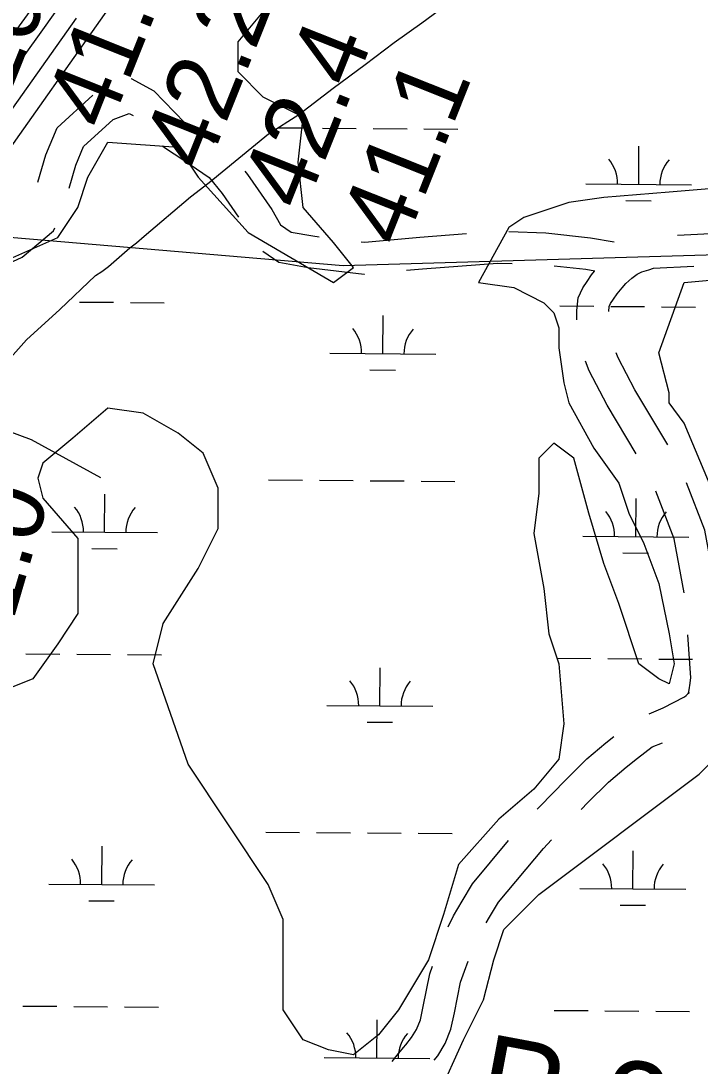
# Model space of a CAD drawing. Extents: x 3271442 to 3309282, y 752266 to 777610.
# Drawn here: x 3290138 to 3290779, y 762104 to 763091 of the extents above; entities that cross this region are included whole.
import ezdxf

# ---------------------------------------------------------------- set-up
doc = ezdxf.new("R2010")
doc.units = 0
for name, color, linetype in [('V-RIVR-RANG', 7, 'Continuous'), ('V-RIVR-RANG-IDEN', 7, 'Continuous'), ('V-ROAD-CNTR', 7, 'Continuous'), ('V-RRAP-FSHR', 7, 'Continuous'), ('V-SITE-VEGE', 7, 'Continuous'), ('V-TOPO-MAJR', 7, 'Continuous'), ('V-TOPO-MINR', 7, 'Continuous'), ('V-UTIL-LINE', 7, 'Continuous'), ('V-WETL-SWMP', 7, 'Continuous')]:
    doc.layers.add(name, color=color, linetype=linetype)

msp = doc.modelspace()

# ---------------------------------------------------------------- linework, layer by layer
at = {"layer": 'V-ROAD-CNTR'}
msp.add_line((3290758.02, 762888.39), (3290857.89, 762893.42), dxfattribs=at)
for points in [[(3290241.85, 763036.44), (3290241.88, 763036.45), (3290263.16, 763024.93), (3290292.34, 762994.49), (3290308.22, 762984.26), (3290320.33, 762976.01)], [(3290153.72, 762938.62), (3290161.04, 762964.47), (3290171.81, 762989.84), (3290205.43, 763020.58)], [(3290183.27, 762932.84), (3290189.4, 762954.49), (3290196.87, 762972.11), (3290224.91, 762997.75), (3290239.77, 763003.48), (3290243.66, 763001.37)], [(3290271.53, 762972.84), (3290273.12, 762971.18), (3290291.65, 762959.25), (3290315.32, 762943.11), (3290327.67, 762927.8), (3290343.31, 762905.37)], [(3290349.18, 762948.92), (3290351.68, 762945.81), (3290374.68, 762912.83), (3290382.72, 762898.26), (3290392.92, 762891.33), (3290413.38, 762887.71), (3290419.38, 762886.98)], [(3290084.39, 762847.12), (3290111.95, 762855.44), (3290138.89, 762867.66), (3290168.54, 762892.65), (3290169.59, 762895.3)], [(3290459.09, 762882.14), (3290462.45, 762881.73), (3290514.45, 762886.61), (3290558.7, 762890.02)], [(3290598.61, 762891.83), (3290633.45, 762890.65), (3290675.62, 762886), (3290697.98, 762882.11)], [(3290366.13, 762873.27), (3290381.38, 762862.91), (3290408.95, 762858.03), (3290462.03, 762851.55), (3290462.12, 762851.56)], [(3290501.94, 762855.3), (3290517.01, 762856.72), (3290587.79, 762862.18), (3290601.65, 762861.71)], [(3290641.57, 762859.57), (3290671.4, 762856.28), (3290679.72, 762854.84)], [(3290662.82, 762808.47), (3290662.86, 762817.49), (3290664.26, 762829.37), (3290668.58, 762838.81), (3290672.62, 762844.7), (3290676.77, 762850.97), (3290679.64, 762854.44)], [(3290692.94, 762816.42), (3290693.5, 762821.17), (3290694.78, 762823.97), (3290697.5, 762827.92), (3290700.92, 762833.09), (3290705.61, 762838.77), (3290709.25, 762842.87), (3290714.7, 762847.78), (3290719.8, 762851.64), (3290724.32, 762853.88), (3290730.82, 762855.6), (3290735.27, 762857.21), (3290773.28, 762859.12)], [(3290748.97, 762690.41), (3290717.65, 762742.55), (3290701.84, 762772.61), (3290700.05, 762777.49)], [(3290212.99, 762659.44), (3290147.5, 762695.3), (3290094.85, 762714.57), (3290038.39, 762738.07), (3290011.58, 762751.5), (3289984.56, 762767.21)], [(3290718.98, 762682.07), (3290691.49, 762727.83), (3290674.36, 762760.4), (3290670.98, 762769.61)], [(3290764.27, 762550.83), (3290754.73, 762601.68), (3290737.37, 762646.7)], [(3290793.31, 762558.72), (3290783.71, 762609.91), (3290766.48, 762654.61)], [(3290731.21, 762436.47), (3290744.45, 762441.93), (3290764.54, 762452.49), (3290766.17, 762453.8), (3290768.12, 762455.62), (3290768.82, 762456.5), (3290768.24, 762455.44), (3290769.28, 762461.11), (3290769.76, 762463.14), (3290770.55, 762470.4), (3290767.84, 762511.04)], [(3290625.35, 762346.27), (3290627.92, 762348.92), (3290652.1, 762373.87), (3290672.46, 762393.84), (3290690.27, 762409.05), (3290697.74, 762415.11)], [(3290666.9, 762346.03), (3290673.38, 762352.72), (3290692.73, 762371.71), (3290709.46, 762385.99), (3290720.02, 762394.56), (3290734.15, 762405.23), (3290743.65, 762409.15)], [(3290541.42, 762235.14), (3290546.46, 762245.57), (3290554.37, 762259.59), (3290564.25, 762275.95), (3290598.42, 762316.73)], [(3290577.24, 762239.07), (3290580.28, 762244.45), (3290588.73, 762258.46), (3290631.38, 762309.35), (3290639.07, 762317.3)], [(3290528.15, 762109.3), (3290531.42, 762113.34), (3290538.32, 762124.89), (3290543.85, 762138.42), (3290547.19, 762154.07), (3290552.85, 762182.85), (3290556.65, 762193.2), (3290560.2, 762202.93)], [(3290488.28, 762108.03), (3290492.96, 762113.92), (3290499.09, 762121.21), (3290501.18, 762123.66), (3290506.75, 762130.55), (3290511.41, 762138.34), (3290515.07, 762147.29), (3290517.8, 762160.09), (3290523.87, 762190.97), (3290526.48, 762198.06)]]:
    msp.add_lwpolyline(points, dxfattribs=at)
at = {"layer": 'V-RRAP-FSHR'}
msp.add_spline([(3289175.29, 762139.24), (3289199.42, 762153.42), (3289238.78, 762167.31), (3289290.78, 762181.41), (3289361.33, 762211.47), (3289422.74, 762245.58), (3289515.55, 762307.77), (3289579.91, 762382.16), (3289624.81, 762451.54), (3289672.32, 762536.12), (3289709.18, 762613.43), (3289742.72, 762696.07), (3289778.16, 762754.9), (3289819.53, 762799.05), (3289911.37, 762921.92), (3289994.15, 763031.19), (3290081.23, 763125.2), (3290188.83, 763225.81), (3290291.39, 763333.07), (3290344.49, 763399.52), (3290388.71, 763467.2), (3290474.09, 763575.32), (3290571.03, 763693.18), (3290669.81, 763810.12), (3290775.65, 763894.02), (3290904.09, 763991.91), (3291011.39, 764077.28), (3291099.77, 764130.44), (3291153.65, 764153.45), (3291210.45, 764195.78), (3291300.74, 764249.03), (3291400.46, 764351.43), (3291483.31, 764483.33), (3291547.71, 764562.33), (3291620.77, 764622.94), (3291661.95, 764638.83), (3291706.23, 764608.33), (3291755.42, 764603.5), (3291805.88, 764628.53)], degree=3, dxfattribs=at)
at = {"layer": 'V-SITE-VEGE'}
for points in [[(3290286.09, 762971.59), (3290305.02, 762943.16), (3290352.36, 762891.05), (3290432.82, 762843.68), (3290451.76, 762857.9), (3290432.82, 762881.58), (3290404.42, 762914.74), (3290399.69, 762957.38), (3290404.42, 763000.01), (3290366.56, 763018.96), (3290342.89, 763042.64), (3290342.89, 763071.07), (3290366.56, 763099.49)], [(3289424.62, 762090.48), (3289457.75, 762118.91), (3289524.02, 762166.28), (3289613.95, 762227.86), (3289699.15, 762308.39), (3289774.89, 762388.92), (3289822.22, 762445.77), (3289841.15, 762488.4), (3289879.02, 762554.72), (3289888.49, 762578.41), (3289912.15, 762639.99), (3289954.75, 762696.83), (3289987.89, 762729.99), (3290011.56, 762772.63), (3290021.02, 762820), (3290039.95, 762838.95), (3290087.29, 762857.9), (3290129.89, 762867.37), (3290172.49, 762886.32), (3290191.42, 762914.74), (3290200.89, 762943.16), (3290219.82, 762976.32), (3290286.09, 762971.59)], [(3290863.56, 762938.43), (3290749.96, 762928.95), (3290688.43, 762924.21), (3290655.29, 762919.48), (3290612.69, 762905.26), (3290598.49, 762895.79), (3290570.09, 762843.68), (3290603.23, 762838.95), (3290631.63, 762824.73), (3290641.09, 762815.26), (3290645.83, 762801.05), (3290645.83, 762782.1), (3290650.56, 762748.94), (3290655.29, 762729.99), (3290678.96, 762687.36), (3290702.63, 762654.2), (3290712.09, 762625.78), (3290726.29, 762597.35), (3290740.49, 762559.46), (3290749.96, 762512.08), (3290754.69, 762483.66), (3290749.96, 762464.71), (3290740.49, 762469.45), (3290721.56, 762483.66), (3290702.63, 762540.51), (3290688.43, 762578.4), (3290674.23, 762625.78), (3290660.03, 762677.88), (3290641.09, 762692.09), (3290626.89, 762677.88), (3290626.89, 762644.72), (3290622.16, 762606.83), (3290631.63, 762554.72), (3290636.36, 762512.08), (3290645.83, 762483.66), (3290650.56, 762426.82), (3290645.83, 762393.66), (3290622.16, 762365.23), (3290589.03, 762336.81), (3290551.16, 762294.18), (3290536.96, 762246.81), (3290522.76, 762204.17), (3290494.36, 762156.8), (3290475.43, 762133.12), (3290451.76, 762114.17), (3290428.09, 762118.91), (3290404.43, 762128.38), (3290385.49, 762156.8), (3290385.49, 762242.07), (3290371.29, 762275.23), (3290295.56, 762388.92), (3290262.43, 762483.66), (3290271.89, 762521.56), (3290305.02, 762573.67), (3290323.96, 762611.57), (3290323.96, 762649.46), (3290309.76, 762682.62), (3290286.09, 762701.57), (3290252.96, 762720.52), (3290219.82, 762725.25), (3290186.69, 762696.83), (3290158.29, 762673.15), (3290153.56, 762658.94), (3290158.29, 762639.99), (3290191.43, 762602.09), (3290191.43, 762531.03), (3290172.49, 762502.61), (3290148.82, 762469.45)], [(3290802.03, 762621.04), (3290764.16, 762711.04), (3290749.96, 762729.99), (3290749.96, 762739.47), (3290740.49, 762777.36), (3290764.16, 762843.68), (3290868.29, 762853.16)], [(3290148.82, 762469.45), (3290101.49, 762450.51), (3290058.89, 762459.98), (3290025.76, 762474.19), (3290006.82, 762474.19), (3289983.16, 762469.45), (3289964.22, 762450.51), (3289926.36, 762422.08), (3289916.89, 762379.45), (3289907.42, 762369.97), (3289864.82, 762336.81), (3289831.69, 762308.39), (3289808.02, 762270.49), (3289741.75, 762204.17), (3289713.36, 762171.01), (3289675.49, 762114.17), (3289651.82, 762095.22)], [(3290565.36, 761962.58), (3290589.02, 761957.84), (3290669.49, 761877.32), (3290716.83, 761839.42), (3290749.96, 761858.36), (3290731.02, 761915.21), (3290716.83, 761991), (3290702.63, 762014.69), (3290674.22, 762052.59), (3290636.36, 762062.06), (3290589.02, 762033.64), (3290532.22, 762033.64), (3290532.22, 762076.27), (3290555.89, 762128.38), (3290574.82, 762166.28), (3290584.29, 762204.17), (3290593.76, 762232.6), (3290626.89, 762265.76), (3290778.36, 762379.45), (3290806.76, 762407.87)]]:
    msp.add_lwpolyline(points, dxfattribs=at)
at = {"layer": 'V-TOPO-MAJR'}
for p, q in [((3290159.77, 763084.66), (3290173.82, 763104.1)), ((3289974.08, 762825.27), (3290159.77, 763084.66))]:
    msp.add_line(p, q, dxfattribs=at)
at = {"layer": 'V-TOPO-MINR'}
for p, q in [((3289939.76, 762705.29), (3290220.3, 763102.22)), ((3290128.8, 763075.84), (3290148.91, 763103.49)), ((3289956.92, 762765.36), (3290190.26, 763093.46))]:
    msp.add_line(p, q, dxfattribs=at)
at = {"layer": 'V-UTIL-LINE'}
msp.add_lwpolyline([(3284680.99, 763349.58), (3290442.16, 762859.98), (3294363.62, 762975.03), (3296343.03, 765526.6)], dxfattribs=at)
at = {"layer": 'V-WETL-SWMP'}
for p, q in [((3290516.42, 763089.16), (3290545.14, 763110.18)), ((3290490.21, 763070.61), (3290516.42, 763089.16)), ((3290462.73, 763049.58), (3290490.21, 763070.61)), ((3290432.77, 763027.32), (3290462.73, 763049.58)), ((3290400.3, 763002.58), (3290432.77, 763027.32)), ((3290371.59, 762984.05), (3290400.3, 763002.58)), ((3290315.39, 762938.26), (3290371.59, 762984.05)), ((3290380.81, 762990), (3290406.41, 762989.79)), ((3290422.41, 762989.66), (3290454.41, 762989.39)), ((3290470.41, 762989.26), (3290502.4, 762989)), ((3290518.4, 762988.86), (3290550.4, 762988.6)), ((3290721.29, 762936.45), (3290721.59, 762972.45)), ((3290297.9, 762924.65), (3290315.39, 762938.26)), ((3290671.3, 762936.86), (3290771.29, 762936.04)), ((3290254.18, 762887.52), (3290297.9, 762924.65)), ((3290709.17, 762921.12), (3290733.17, 762920.92)), ((3290246.68, 762881.33), (3290254.18, 762887.52)), ((3290220.45, 762859.05), (3290240.44, 762876.38)), ((3290240.44, 762876.38), (3290246.68, 762881.33)), ((3290207.97, 762850.4), (3290214.21, 762854.11)), ((3290214.21, 762854.11), (3290220.45, 762859.05)), ((3290174.22, 762818.2), (3290207.97, 762850.4)), ((3290193.05, 762825.36), (3290225.05, 762825.1)), ((3290241.04, 762824.97), (3290273.04, 762824.71)), ((3290142.98, 762789.72), (3290174.22, 762818.2)), ((3290646.94, 762821.63), (3290678.94, 762821.36)), ((3290694.94, 762821.23), (3290726.94, 762820.97)), ((3290742.94, 762820.84), (3290774.93, 762820.57)), ((3290479.5, 762776.57), (3290479.79, 762812.57)), ((3290112.96, 762756.26), (3290142.98, 762789.72)), ((3290429.5, 762776.99), (3290529.5, 762776.16)), ((3290467.37, 762761.24), (3290491.37, 762761.04)), ((3290371.67, 762657.39), (3290403.67, 762657.12)), ((3290419.67, 762656.99), (3290451.67, 762656.73)), ((3290467.67, 762656.6), (3290499.66, 762656.33)), ((3290515.66, 762656.2), (3290547.66, 762655.94)), ((3290216.66, 762607.92), (3290216.96, 762643.92)), ((3290718.55, 762603.79), (3290718.85, 762639.78)), ((3290166.67, 762608.33), (3290266.66, 762607.51)), ((3290668.56, 762604.2), (3290768.55, 762603.37)), ((3290204.54, 762592.59), (3290228.54, 762592.39)), ((3290706.43, 762588.45), (3290730.43, 762588.26)), ((3290142.31, 762493.1), (3290174.31, 762492.83)), ((3290190.31, 762492.7), (3290222.31, 762492.44)), ((3290238.3, 762492.31), (3290270.3, 762492.04)), ((3290644.2, 762488.96), (3290676.2, 762488.7)), ((3290692.2, 762488.57), (3290724.2, 762488.3)), ((3290740.2, 762488.17), (3290772.19, 762487.91)), ((3290476.76, 762443.91), (3290477.05, 762479.91)), ((3290426.76, 762444.32), (3290526.76, 762443.5)), ((3290464.63, 762428.58), (3290488.63, 762428.38)), ((3290368.93, 762324.72), (3290400.93, 762324.46)), ((3290416.93, 762324.33), (3290448.93, 762324.06)), ((3290464.93, 762323.93), (3290496.92, 762323.67)), ((3290512.92, 762323.54), (3290544.92, 762323.27)), ((3290213.92, 762275.26), (3290214.22, 762311.26)), ((3290715.82, 762271.12), (3290716.11, 762307.12)), ((3290163.93, 762275.67), (3290263.92, 762274.84)), ((3290665.82, 762271.53), (3290765.81, 762270.71)), ((3290201.8, 762259.93), (3290225.8, 762259.73)), ((3290703.69, 762255.79), (3290727.69, 762255.59)), ((3290139.57, 762160.43), (3290171.57, 762160.17)), ((3290187.57, 762160.04), (3290219.57, 762159.77)), ((3290235.56, 762159.64), (3290267.56, 762159.38)), ((3290641.46, 762156.3), (3290673.46, 762156.04)), ((3290689.46, 762155.9), (3290721.46, 762155.64)), ((3290737.46, 762155.51), (3290769.45, 762155.25)), ((3290474.02, 762111.25), (3290474.31, 762147.25)), ((3290424.02, 762111.66), (3290524.02, 762110.84))]:
    msp.add_line(p, q, dxfattribs=at)
for centre, start, end in [((3290666.06, 762937.38), 358.75626, 40.29992), ((3290776.54, 762936.47), 138.75625, 180.29991), ((3290424.26, 762777.5), 358.75626, 40.29992), ((3290534.74, 762776.59), 138.75625, 180.29991), ((3290161.43, 762608.85), 358.75626, 40.29992), ((3290271.91, 762607.94), 138.75625, 180.29991), ((3290663.32, 762604.72), 358.75626, 40.29992), ((3290773.8, 762603.81), 138.75625, 180.29991), ((3290421.52, 762444.84), 358.75626, 40.29992), ((3290532, 762443.93), 138.75625, 180.29991), ((3290158.69, 762276.19), 358.75626, 40.29992), ((3290269.17, 762275.28), 138.75625, 180.29991), ((3290660.58, 762272.05), 358.75626, 40.29992), ((3290771.06, 762271.14), 138.75625, 180.29991), ((3290418.78, 762112.18), 358.75626, 40.29992), ((3290529.26, 762111.27), 138.75625, 180.29991)]:
    msp.add_arc(centre, 35.25, start, end, dxfattribs=at)

# ---------------------------------------------------------------- texts
at = {"layer": 'V-RIVR-RANG'}
for s, rotation, p in [('20.4', 68.24833, (3290126.33, 763019.87)), ('41.1', 68.24833, (3290220.19, 762985.25)), ('42.2', 68.24833, (3290312.28, 762946.22)), ('42.4', 68.24833, (3290405.25, 762909.4)), ('41.1', 68.24833, (3290499.11, 762874.78)), ('41.0', 73.63833, (3290115.96, 762475.14))]:
    msp.add_text(s, height=67, rotation=rotation, dxfattribs=at).set_placement(p)
at = {"layer": 'V-RIVR-RANG-IDEN'}
msp.add_text('R-249.55', height=83, rotation=349.36423, dxfattribs=at).set_placement((3290564.49, 762053.07))

doc.saveas('drawing.dxf')
